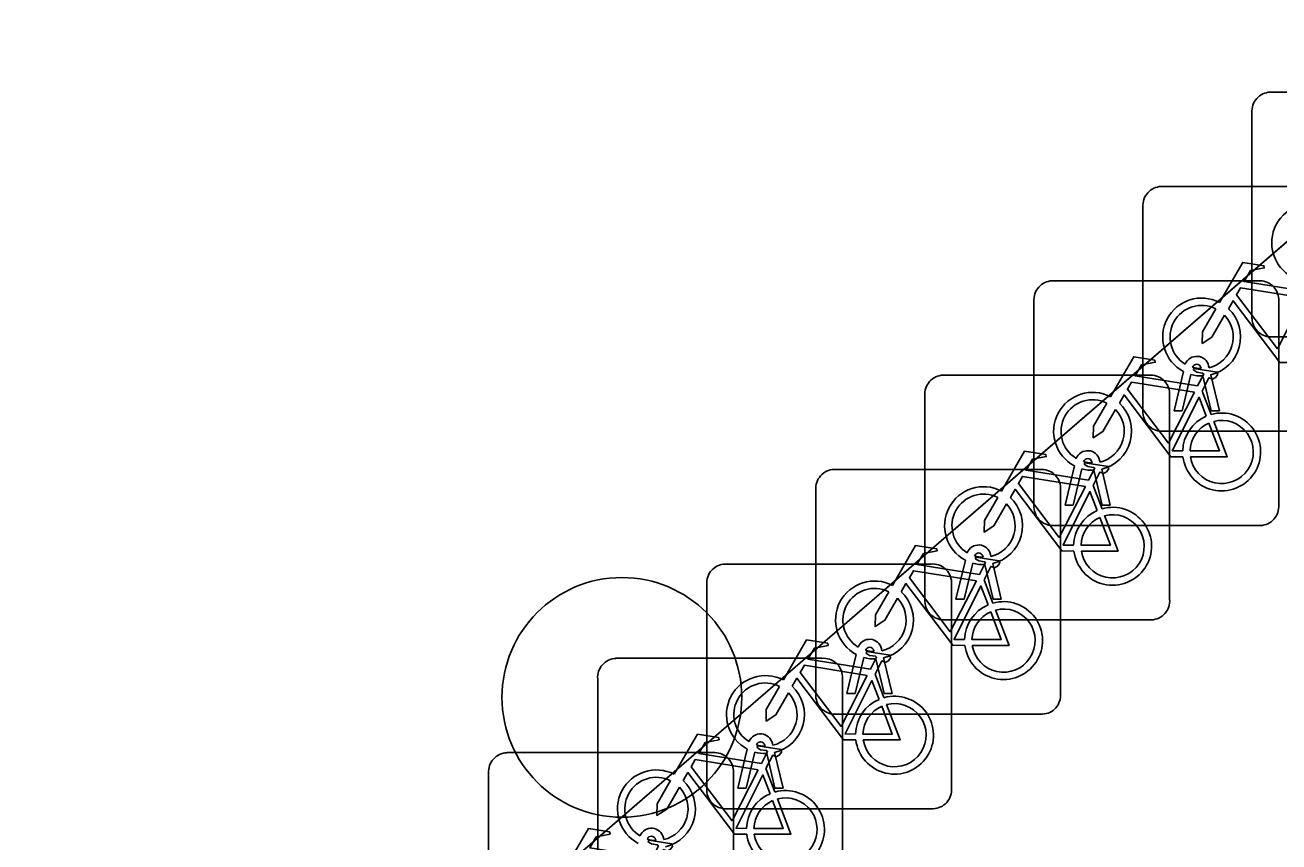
# Model space of a CAD drawing. Extents: x 157445 to 158888, y 383061 to 384688.
# Drawn here: x 157988.72 to 157993.84, y 383884.41 to 383887.75 of the extents above; entities that cross this region are included whole.
import ezdxf

# ---------------------------------------------------------------- set-up
doc = ezdxf.new("R2010")
doc.units = 0
for name, color, linetype in [('IMGEO_Boom', 7, 'Continuous'), ('IMGEO_Fietsenrek', 7, 'Continuous'), ('IMGEO_Loofbos', 7, 'Continuous'), ('IMGEO_Parkeervlak_halfverhard', 7, 'Continuous')]:
    doc.layers.add(name, color=color, linetype=linetype)

msp = doc.modelspace()

# ---------------------------------------------------------------- linework, layer by layer
at = {"layer": 'IMGEO_Boom'}
msp.add_circle((157991.16, 383885.003), 0.4892, dxfattribs=at)
at = {"layer": 'IMGEO_Fietsenrek'}
for p, q in [((157993.8059, 383887.4735), (157994.6468, 383887.4735)), ((157994.6468, 383887.4735), (157993.8059, 383887.4735)), ((157993.7315, 383886.5489), (157993.7315, 383887.3898)), ((157993.7315, 383887.3898), (157993.7315, 383886.5489)), ((157993.3609, 383887.0885), (157994.2018, 383887.0885)), ((157994.2018, 383887.0885), (157993.3609, 383887.0885)), ((157993.2865, 383886.1639), (157993.2865, 383887.0048)), ((157993.2865, 383887.0048), (157993.2865, 383886.1639)), ((157992.9159, 383886.7035), (157993.7568, 383886.7035)), ((157993.7568, 383886.7035), (157992.9159, 383886.7035)), ((157992.8415, 383885.7789), (157992.8415, 383886.6198)), ((157992.8415, 383886.6198), (157992.8415, 383885.7789)), ((157993.8405, 383886.6291), (157993.8405, 383885.7882)), ((157993.8405, 383885.7882), (157993.8405, 383886.6291)), ((157994.6561, 383886.4745), (157993.8152, 383886.4745)), ((157993.8152, 383886.4745), (157994.6561, 383886.4745)), ((157993.4135, 383886.1733), (157993.4518, 383886.3333)), ((157993.5239, 383886.3449), (157993.5229, 383886.3492)), ((157993.5546, 383886.3564), (157993.5564, 383886.3485)), ((157992.4709, 383886.3185), (157993.3118, 383886.3185)), ((157993.3118, 383886.3185), (157992.4709, 383886.3185)), ((157993.4822, 383886.3211), (157993.4469, 383886.1733)), ((157993.565, 383886.1733), (157993.5311, 383886.315)), ((157993.5634, 383886.3193), (157993.5984, 383886.1733)), ((157992.3965, 383885.3939), (157992.3965, 383886.2348)), ((157992.3965, 383886.2348), (157992.3965, 383885.3939)), ((157993.3955, 383886.2441), (157993.3955, 383885.4032)), ((157993.3955, 383885.4032), (157993.3955, 383886.2441)), ((157993.5282, 383886.2532), (157993.5645, 383886.158)), ((157993.4469, 383886.1733), (157993.4135, 383886.1733)), ((157993.5984, 383886.1733), (157993.565, 383886.1733)), ((157994.2111, 383886.0895), (157993.3702, 383886.0895)), ((157993.3702, 383886.0895), (157994.2111, 383886.0895)), ((157993.1096, 383885.9714), (157993.1114, 383885.9635)), ((157992.0259, 383885.9335), (157992.8668, 383885.9335)), ((157992.8668, 383885.9335), (157992.0259, 383885.9335)), ((157992.9685, 383885.7883), (157993.0068, 383885.9483)), ((157993.0372, 383885.9361), (157993.0019, 383885.7883)), ((157993.0789, 383885.9599), (157993.0779, 383885.9642)), ((157993.12, 383885.7883), (157993.0861, 383885.93)), ((157993.1184, 383885.9343), (157993.1534, 383885.7883)), ((157993.0832, 383885.8682), (157993.1195, 383885.773)), ((157991.9515, 383885.0089), (157991.9515, 383885.8498)), ((157991.9515, 383885.8498), (157991.9515, 383885.0089)), ((157992.9505, 383885.8591), (157992.9505, 383885.0182)), ((157992.9505, 383885.0182), (157992.9505, 383885.8591)), ((157993.0019, 383885.7883), (157992.9685, 383885.7883)), ((157993.1534, 383885.7883), (157993.12, 383885.7883)), ((157993.7661, 383885.7045), (157992.9252, 383885.7045)), ((157992.9252, 383885.7045), (157993.7661, 383885.7045)), ((157992.5235, 383885.4033), (157992.5618, 383885.5633)), ((157992.6339, 383885.5749), (157992.6329, 383885.5792)), ((157992.6646, 383885.5864), (157992.6664, 383885.5785)), ((157991.5809, 383885.5475), (157992.4218, 383885.5475)), ((157992.4218, 383885.5475), (157991.5809, 383885.5475)), ((157992.5922, 383885.5511), (157992.5569, 383885.4033)), ((157992.675, 383885.4033), (157992.6411, 383885.545)), ((157992.6734, 383885.5493), (157992.7084, 383885.4033)), ((157991.5065, 383884.6229), (157991.5065, 383885.4638)), ((157991.5065, 383885.4638), (157991.5065, 383884.6229)), ((157992.5055, 383885.4731), (157992.5055, 383884.6322)), ((157992.5055, 383884.6322), (157992.5055, 383885.4731)), ((157992.6382, 383885.4832), (157992.6745, 383885.388)), ((157992.5569, 383885.4033), (157992.5235, 383885.4033)), ((157992.7084, 383885.4033), (157992.675, 383885.4033)), ((157993.3211, 383885.3195), (157992.4802, 383885.3195)), ((157992.4802, 383885.3195), (157993.3211, 383885.3195)), ((157992.2196, 383885.2014), (157992.2214, 383885.1935)), ((157991.1359, 383885.1625), (157991.9768, 383885.1625)), ((157991.9768, 383885.1625), (157991.1359, 383885.1625)), ((157992.0785, 383885.0183), (157992.1168, 383885.1783)), ((157992.1472, 383885.1661), (157992.1119, 383885.0183)), ((157992.1889, 383885.1899), (157992.1879, 383885.1942)), ((157992.23, 383885.0183), (157992.1961, 383885.16)), ((157992.2284, 383885.1643), (157992.2634, 383885.0183)), ((157992.1932, 383885.0972), (157992.2295, 383885.002)), ((157991.0615, 383884.2379), (157991.0615, 383885.0788)), ((157991.0615, 383885.0788), (157991.0615, 383884.2379)), ((157992.0605, 383885.0881), (157992.0605, 383884.2472)), ((157992.0605, 383884.2472), (157992.0605, 383885.0881)), ((157992.1119, 383885.0183), (157992.0785, 383885.0183)), ((157992.2634, 383885.0183), (157992.23, 383885.0183)), ((157992.8761, 383884.9345), (157992.0352, 383884.9345)), ((157992.0352, 383884.9345), (157992.8761, 383884.9345)), ((157991.6335, 383884.6323), (157991.6718, 383884.7923)), ((157991.7439, 383884.8039), (157991.7429, 383884.8082)), ((157991.7746, 383884.8154), (157991.7764, 383884.8075)), ((157990.6909, 383884.7775), (157991.5318, 383884.7775)), ((157991.5318, 383884.7775), (157990.6909, 383884.7775)), ((157991.7022, 383884.7801), (157991.6669, 383884.6323)), ((157991.785, 383884.6323), (157991.7511, 383884.774)), ((157991.7834, 383884.7783), (157991.8184, 383884.6323)), ((157990.6165, 383883.8529), (157990.6165, 383884.6938)), ((157990.6165, 383884.6938), (157990.6165, 383883.8529)), ((157991.6155, 383884.7031), (157991.6155, 383883.8622)), ((157991.6155, 383883.8622), (157991.6155, 383884.7031)), ((157991.7482, 383884.7122), (157991.7845, 383884.617)), ((157991.6669, 383884.6323), (157991.6335, 383884.6323)), ((157991.8184, 383884.6323), (157991.785, 383884.6323)), ((157992.4311, 383884.5485), (157991.5902, 383884.5485)), ((157991.5902, 383884.5485), (157992.4311, 383884.5485)), ((157991.3296, 383884.4304), (157991.3314, 383884.4225)), ((157991.2989, 383884.4189), (157991.2979, 383884.4232))]:
    msp.add_line(p, q, dxfattribs=at)
for points in [[(157993.5991, 383886.6152), (157993.6938, 383886.7787), (157993.78, 383886.7649), (157993.7817, 383886.7562), (157993.7256, 383886.7453), (157993.6994, 383886.7), (157993.9546, 383886.6592)], [(157993.9417, 383886.634), (157993.6849, 383886.675), (157993.6682, 383886.6462), (157993.8352, 383886.4259), (157993.9417, 383886.634)], [(157993.6198, 383886.5627), (157993.5682, 383886.4735), (157993.5283, 383886.4475), (157993.5295, 383886.495), (157993.584, 383886.5892)], [(157993.8948, 383886.3705), (157993.8451, 383886.3706), (157993.6544, 383886.6223), (157993.6354, 383886.5895)], [(157993.1541, 383886.2302), (157993.2488, 383886.3937), (157993.335, 383886.3799), (157993.3367, 383886.3712), (157993.2806, 383886.3603), (157993.2544, 383886.315), (157993.5096, 383886.2742)], [(157993.5096, 383886.2742), (157993.5346, 383886.323), (157993.5295, 383886.327), (157993.5063, 383886.3307), (157993.4936, 383886.3382), (157993.4926, 383886.3413), (157993.4948, 383886.3459), (157993.5896, 383886.3308), (157993.5919, 383886.3205), (157993.5825, 383886.3081), (157993.5701, 383886.3017), (157993.5556, 383886.3079), (157993.5282, 383886.2532)], [(157993.4967, 383886.249), (157993.2399, 383886.29), (157993.2232, 383886.2612), (157993.3902, 383886.0409), (157993.4967, 383886.249)], [(157993.4498, 383885.9855), (157993.4001, 383885.9856), (157993.2094, 383886.2373), (157993.1904, 383886.2045)], [(157993.5447, 383886.151), (157993.5154, 383886.2278), (157993.406, 383886.0097), (157993.4487, 383886.0096)], [(157993.1748, 383886.1777), (157993.1232, 383886.0885), (157993.0833, 383886.0625), (157993.0845, 383886.11), (157993.139, 383886.2042)], [(157993.4787, 383886.0095), (157993.5986, 383886.0093), (157993.5554, 383886.1229)], [(157993.5752, 383886.1298), (157993.6302, 383885.9852), (157993.4801, 383885.9855)], [(157992.7091, 383885.8452), (157992.8038, 383886.0087), (157992.89, 383885.9949), (157992.8917, 383885.9862), (157992.8356, 383885.9753), (157992.8094, 383885.93), (157993.0646, 383885.8892)], [(157993.0646, 383885.8892), (157993.0896, 383885.938), (157993.0845, 383885.942), (157993.0613, 383885.9457), (157993.0486, 383885.9532), (157993.0476, 383885.9563), (157993.0498, 383885.9609), (157993.1446, 383885.9458), (157993.1469, 383885.9355), (157993.1375, 383885.9231), (157993.1251, 383885.9167), (157993.1106, 383885.9229), (157993.0832, 383885.8682)], [(157993.0517, 383885.864), (157992.7949, 383885.905), (157992.7782, 383885.8762), (157992.9452, 383885.6559), (157993.0517, 383885.864)], [(157992.7298, 383885.7927), (157992.6782, 383885.7035), (157992.6383, 383885.6775), (157992.6395, 383885.725), (157992.694, 383885.8192)], [(157993.0048, 383885.6005), (157992.9551, 383885.6006), (157992.7644, 383885.8523), (157992.7454, 383885.8195)], [(157993.0997, 383885.766), (157993.0704, 383885.8428), (157992.961, 383885.6247), (157993.0037, 383885.6246)], [(157993.0337, 383885.6245), (157993.1536, 383885.6243), (157993.1104, 383885.7379)], [(157993.1302, 383885.7448), (157993.1852, 383885.6002), (157993.0351, 383885.6005)], [(157992.2641, 383885.4602), (157992.3588, 383885.6237), (157992.445, 383885.6099), (157992.4467, 383885.6012), (157992.3906, 383885.5903), (157992.3644, 383885.545), (157992.6196, 383885.5042)], [(157992.6196, 383885.5042), (157992.6446, 383885.553), (157992.6395, 383885.557), (157992.6163, 383885.5607), (157992.6036, 383885.5682), (157992.6026, 383885.5713), (157992.6048, 383885.5759), (157992.6996, 383885.5608), (157992.7019, 383885.5505), (157992.6925, 383885.5381), (157992.6801, 383885.5317), (157992.6656, 383885.5379), (157992.6382, 383885.4832)], [(157992.6067, 383885.479), (157992.3499, 383885.52), (157992.3332, 383885.4912), (157992.5002, 383885.2709), (157992.6067, 383885.479)], [(157992.5598, 383885.2155), (157992.5101, 383885.2156), (157992.3194, 383885.4673), (157992.3004, 383885.4345)], [(157992.6547, 383885.381), (157992.6254, 383885.4578), (157992.516, 383885.2397), (157992.5587, 383885.2396)], [(157992.2848, 383885.4077), (157992.2332, 383885.3185), (157992.1933, 383885.2925), (157992.1945, 383885.34), (157992.249, 383885.4342)], [(157992.5887, 383885.2395), (157992.7086, 383885.2393), (157992.6654, 383885.3529)], [(157992.6852, 383885.3598), (157992.7402, 383885.2152), (157992.5901, 383885.2155)], [(157991.8191, 383885.0742), (157991.9138, 383885.2377), (157992, 383885.2239), (157992.0017, 383885.2152), (157991.9456, 383885.2043), (157991.9194, 383885.159), (157992.1746, 383885.1182)], [(157992.1746, 383885.1182), (157992.1996, 383885.167), (157992.1945, 383885.171), (157992.1713, 383885.1747), (157992.1586, 383885.1822), (157992.1576, 383885.1853), (157992.1598, 383885.1899), (157992.2546, 383885.1748), (157992.2569, 383885.1645), (157992.2475, 383885.1521), (157992.2351, 383885.1457), (157992.2206, 383885.1519), (157992.1932, 383885.0972)], [(157992.1617, 383885.093), (157991.9049, 383885.134), (157991.8882, 383885.1052), (157992.0552, 383884.8849), (157992.1617, 383885.093)], [(157991.8398, 383885.0217), (157991.7882, 383884.9325), (157991.7483, 383884.9065), (157991.7495, 383884.954), (157991.804, 383885.0482)], [(157992.1148, 383884.8295), (157992.0651, 383884.8296), (157991.8744, 383885.0813), (157991.8554, 383885.0485)], [(157992.2097, 383884.995), (157992.1804, 383885.0718), (157992.071, 383884.8537), (157992.1137, 383884.8536)], [(157992.1437, 383884.8535), (157992.2636, 383884.8533), (157992.2204, 383884.9669)], [(157992.2402, 383884.9738), (157992.2952, 383884.8292), (157992.1451, 383884.8295)], [(157991.3741, 383884.6892), (157991.4688, 383884.8527), (157991.555, 383884.8389), (157991.5567, 383884.8302), (157991.5006, 383884.8193), (157991.4744, 383884.774), (157991.7296, 383884.7332)], [(157991.7296, 383884.7332), (157991.7546, 383884.782), (157991.7495, 383884.786), (157991.7263, 383884.7897), (157991.7136, 383884.7972), (157991.7126, 383884.8003), (157991.7148, 383884.8049), (157991.8096, 383884.7898), (157991.8119, 383884.7795), (157991.8025, 383884.7671), (157991.7901, 383884.7607), (157991.7756, 383884.7669), (157991.7482, 383884.7122)], [(157991.7167, 383884.708), (157991.4599, 383884.749), (157991.4432, 383884.7202), (157991.6102, 383884.4999), (157991.7167, 383884.708)], [(157991.6698, 383884.4445), (157991.6201, 383884.4446), (157991.4294, 383884.6963), (157991.4104, 383884.6635)], [(157991.7647, 383884.61), (157991.7354, 383884.6868), (157991.626, 383884.4687), (157991.6687, 383884.4686)], [(157991.3948, 383884.6367), (157991.3432, 383884.5475), (157991.3033, 383884.5215), (157991.3045, 383884.569), (157991.359, 383884.6632)], [(157991.7952, 383884.5888), (157991.8502, 383884.4442), (157991.7001, 383884.4445)], [(157991.6987, 383884.4685), (157991.8186, 383884.4683), (157991.7754, 383884.5819)], [(157990.9291, 383884.3042), (157991.0238, 383884.4677), (157991.11, 383884.4539), (157991.1117, 383884.4452), (157991.0556, 383884.4343), (157991.0294, 383884.389), (157991.2846, 383884.3482)], [(157991.2846, 383884.3482), (157991.3096, 383884.397), (157991.3045, 383884.401), (157991.2813, 383884.4047), (157991.2686, 383884.4122), (157991.2676, 383884.4153), (157991.2698, 383884.4199), (157991.3646, 383884.4048), (157991.3669, 383884.3945), (157991.3575, 383884.3821), (157991.3451, 383884.3757), (157991.3306, 383884.3819), (157991.3032, 383884.3272)]]:
    msp.add_lwpolyline(points, dxfattribs=at)
for centre, radius, start, end in [((157993.8092, 383887.3956), 0.0779, 92.4484, 184.2845), ((157993.8092, 383887.3956), 0.0779, 92.4484, 184.2845), ((157993.3642, 383887.0106), 0.0779, 92.4484, 184.2845), ((157993.3642, 383887.0106), 0.0779, 92.4484, 184.2845), ((157993.9711, 383886.8589), 0.159, 62.6766, 242.1369), ((157992.9192, 383886.6256), 0.0779, 92.4484, 184.2845), ((157992.9192, 383886.6256), 0.0779, 92.4484, 184.2845), ((157993.7626, 383886.6258), 0.0779, 2.4484, 94.2845), ((157993.7626, 383886.6258), 0.0779, 2.4484, 94.2845), ((157993.5261, 383886.4739), 0.159, 62.6766, 242.1369), ((157993.5261, 383886.4739), 0.129, 63.3192, 238.903), ((157993.5261, 383886.4739), 0.159, 283.5766, 46.6042), ((157993.5261, 383886.4739), 0.129, 283.6043, 43.4302), ((157993.8094, 383886.5522), 0.0779, 182.4484, 274.2845), ((157993.8094, 383886.5522), 0.0779, 182.4484, 274.2845), ((157993.5059, 383886.3453), 0.0499, 12.8025, 158.6934), ((157993.5059, 383886.3453), 0.0174, 12.8025, 163.4502), ((157993.5261, 383886.4739), 0.129, 253.415, 269.0204), ((157992.4742, 383886.2406), 0.0779, 92.4484, 184.2845), ((157992.4742, 383886.2406), 0.0779, 92.4484, 184.2845), ((157993.3176, 383886.2408), 0.0779, 2.4484, 94.2845), ((157993.3176, 383886.2408), 0.0779, 2.4484, 94.2845), ((157993.5261, 383886.4739), 0.159, 253.9967, 271.7867), ((157993.0811, 383886.0889), 0.159, 62.6766, 242.1369), ((157993.0811, 383886.0889), 0.129, 63.3192, 238.903), ((157993.0811, 383886.0889), 0.129, 283.6043, 43.4302), ((157993.0811, 383886.0889), 0.159, 283.5766, 46.6042), ((157993.3644, 383886.1672), 0.0779, 182.4484, 274.2845), ((157993.3644, 383886.1672), 0.0779, 182.4484, 274.2845), ((157993.6077, 383886.0049), 0.159, 113.3408, 178.3217), ((157993.6077, 383886.0049), 0.159, 187.0065, 105.7708), ((157993.6077, 383886.0049), 0.129, 113.923, 177.9556), ((157993.6077, 383886.0049), 0.129, 188.6715, 104.5883), ((157993.0609, 383885.9603), 0.0499, 12.8025, 158.6934), ((157993.0609, 383885.9603), 0.0174, 12.8025, 163.4502), ((157993.0811, 383886.0889), 0.129, 253.415, 269.0204), ((157992.0292, 383885.8556), 0.0779, 92.4484, 184.2845), ((157992.0292, 383885.8556), 0.0779, 92.4484, 184.2845), ((157992.8726, 383885.8558), 0.0779, 2.4484, 94.2845), ((157992.8726, 383885.8558), 0.0779, 2.4484, 94.2845), ((157993.0811, 383886.0889), 0.159, 253.9967, 271.7867), ((157992.6361, 383885.7039), 0.159, 62.6766, 242.1369), ((157992.6361, 383885.7039), 0.129, 63.3192, 238.903), ((157992.6361, 383885.7039), 0.159, 283.5766, 46.6042), ((157992.6361, 383885.7039), 0.129, 283.6043, 43.4302), ((157992.9194, 383885.7822), 0.0779, 182.4484, 274.2845), ((157992.9194, 383885.7822), 0.0779, 182.4484, 274.2845), ((157993.1627, 383885.6199), 0.159, 113.3408, 178.3217), ((157993.1627, 383885.6199), 0.159, 187.0065, 105.7708), ((157993.7628, 383885.7824), 0.0779, 272.4484, 4.2845), ((157993.7628, 383885.7824), 0.0779, 272.4484, 4.2845), ((157993.1627, 383885.6199), 0.129, 113.923, 177.9556), ((157993.1627, 383885.6199), 0.129, 188.6715, 104.5883), ((157992.6159, 383885.5753), 0.0499, 12.8025, 158.6934), ((157992.6159, 383885.5753), 0.0174, 12.8025, 163.4502), ((157992.6361, 383885.7039), 0.129, 253.415, 269.0204), ((157991.5842, 383885.4696), 0.0779, 92.4484, 184.2845), ((157991.5842, 383885.4696), 0.0779, 92.4484, 184.2845), ((157992.4276, 383885.4698), 0.0779, 2.4484, 94.2845), ((157992.4276, 383885.4698), 0.0779, 2.4484, 94.2845), ((157992.6361, 383885.7039), 0.159, 253.9967, 271.7867), ((157992.1911, 383885.3189), 0.159, 62.6766, 242.1369), ((157992.1911, 383885.3189), 0.129, 63.3192, 238.903), ((157992.1911, 383885.3189), 0.129, 283.6043, 43.4302), ((157992.1911, 383885.3189), 0.159, 283.5766, 46.6042), ((157993.3178, 383885.3974), 0.0779, 272.4484, 4.2845), ((157993.3178, 383885.3974), 0.0779, 272.4484, 4.2845), ((157992.4744, 383885.3972), 0.0779, 182.4484, 274.2845), ((157992.4744, 383885.3972), 0.0779, 182.4484, 274.2845), ((157992.7177, 383885.2349), 0.159, 113.3408, 178.3217), ((157992.7177, 383885.2349), 0.159, 187.0065, 105.7708), ((157992.7177, 383885.2349), 0.129, 113.923, 177.9556), ((157992.7177, 383885.2349), 0.129, 188.6715, 104.5883), ((157992.1709, 383885.1903), 0.0499, 12.8025, 158.6934), ((157992.1709, 383885.1903), 0.0174, 12.8025, 163.4502), ((157991.1392, 383885.0846), 0.0779, 92.4484, 184.2845), ((157991.1392, 383885.0846), 0.0779, 92.4484, 184.2845), ((157991.9826, 383885.0848), 0.0779, 2.4484, 94.2845), ((157991.9826, 383885.0848), 0.0779, 2.4484, 94.2845), ((157992.1911, 383885.3189), 0.159, 253.9967, 271.7867), ((157992.1911, 383885.3189), 0.129, 253.415, 269.0204), ((157991.7461, 383884.9329), 0.159, 62.6766, 242.1369), ((157991.7461, 383884.9329), 0.129, 63.3192, 238.903), ((157991.7461, 383884.9329), 0.159, 283.5766, 46.6042), ((157991.7461, 383884.9329), 0.129, 283.6043, 43.4302), ((157992.0294, 383885.0122), 0.0779, 182.4484, 274.2845), ((157992.0294, 383885.0122), 0.0779, 182.4484, 274.2845), ((157992.2727, 383884.8489), 0.159, 113.3408, 178.3217), ((157992.2727, 383884.8489), 0.159, 187.0065, 105.7708), ((157992.8728, 383885.0124), 0.0779, 272.4484, 4.2845), ((157992.8728, 383885.0124), 0.0779, 272.4484, 4.2845), ((157992.2727, 383884.8489), 0.129, 113.923, 177.9556), ((157992.2727, 383884.8489), 0.129, 188.6715, 104.5883), ((157991.7259, 383884.8043), 0.0499, 12.8025, 158.6934), ((157991.7259, 383884.8043), 0.0174, 12.8025, 163.4502), ((157991.7461, 383884.9329), 0.129, 253.415, 269.0204), ((157990.6942, 383884.6996), 0.0779, 92.4484, 184.2845), ((157990.6942, 383884.6996), 0.0779, 92.4484, 184.2845), ((157991.5376, 383884.6998), 0.0779, 2.4484, 94.2845), ((157991.5376, 383884.6998), 0.0779, 2.4484, 94.2845), ((157991.7461, 383884.9329), 0.159, 253.9967, 271.7867), ((157991.3011, 383884.5479), 0.159, 62.6766, 242.1369), ((157991.3011, 383884.5479), 0.129, 63.3192, 238.903), ((157991.3011, 383884.5479), 0.129, 283.6043, 43.4302), ((157991.3011, 383884.5479), 0.159, 283.5766, 46.6042), ((157991.5844, 383884.6262), 0.0779, 182.4484, 274.2845), ((157991.5844, 383884.6262), 0.0779, 182.4484, 274.2845), ((157991.8277, 383884.4639), 0.159, 113.3408, 178.3217), ((157991.8277, 383884.4639), 0.159, 187.0065, 105.7708), ((157991.8277, 383884.4639), 0.129, 188.6715, 104.5883), ((157992.4278, 383884.6264), 0.0779, 272.4484, 4.2845), ((157992.4278, 383884.6264), 0.0779, 272.4484, 4.2845), ((157991.8277, 383884.4639), 0.129, 113.923, 177.9556), ((157991.2809, 383884.4193), 0.0499, 12.8025, 158.6934), ((157991.2809, 383884.4193), 0.0174, 12.8025, 163.4502), ((157991.3011, 383884.5479), 0.129, 253.415, 269.0204)]:
    msp.add_arc(centre, radius, start, end, dxfattribs=at)
at = {"layer": 'IMGEO_Loofbos'}
msp.add_lwpolyline([(157966.606, 383894.786), (157984.977, 383874.772), (157990.726, 383879.963), (157988.783, 383882.458), (158000, 383892.164), (158001.192, 383893.195), (158003.276, 383891.048), (158009.223, 383896.185), (158000, 383906.528)], dxfattribs=at)
at = {"layer": 'IMGEO_Parkeervlak_halfverhard'}
msp.add_lwpolyline([(158003.296, 383888.217), (158004.698, 383889.468), (158003.276, 383891.048), (158001.192, 383893.195), (158000, 383892.164), (157988.783, 383882.458), (157990.726, 383879.963), (157992.039, 383878.385), (157994.843, 383880.905), (158000, 383875.224), (158029.555, 383842.669), (158030.845, 383840.874), (158035.363, 383844.105), (158033.481, 383847.913), (158034.406, 383848.41), (158035.77, 383849.143), (158034.991, 383851.415), (158034.435, 383853.129), (158034.07, 383854.425), (158027.176, 383862.004)], close=True, dxfattribs=at)

doc.saveas('drawing.dxf')
